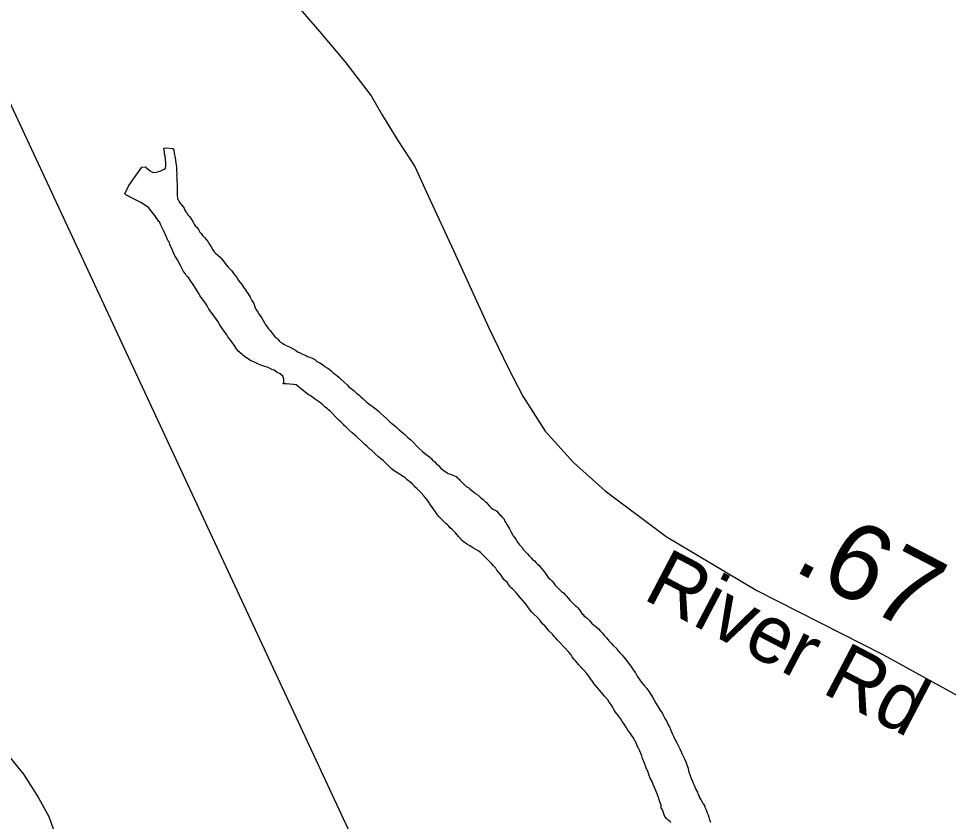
# Model space of a CAD drawing. Extents: x 1662474 to 1856135, y 779280 to 917889.
# Drawn here: x 1726176 to 1727704, y 811202 to 812521 of the extents above; entities that cross this region are included whole.
import ezdxf

# ---------------------------------------------------------------- set-up
doc = ezdxf.new("R2010")
doc.units = 0
for name, color, linetype in [('Exist Hydrographic Lake Shore', 7, 'Continuous'), ('Exist Road Non-System Type 51', 7, 'Continuous'), ('Exist Road Secondary Mileage Tenths English Label', 7, 'Continuous'), ('Exist Road Secondary Structure Standard Bridge Number Label', 7, 'Continuous'), ('Exist Road Secondary Type 51 Attributed', 7, 'Continuous'), ('Exist Road Secondary Type 51 Label', 7, 'Continuous')]:
    doc.layers.add(name, color=color, linetype=linetype)

msp = doc.modelspace()

# ---------------------------------------------------------------- linework, layer by layer
at = {"layer": 'Exist Hydrographic Lake Shore'}
for points in [[(1726386.4, 812276.1), (1726389.5, 812273.2), (1726391.6, 812271.6), (1726393.5, 812270.1), (1726397.9, 812268.2), (1726402.6, 812268.8), (1726410, 812270.9), (1726415.2, 812274), (1726417.6, 812275.3), (1726418.1, 812278.2), (1726418.4, 812283.8), (1726417.1, 812295.6), (1726416.2, 812298.4), (1726415.8, 812302.6), (1726414.8, 812307.9), (1726418.1, 812308.7), (1726429.4, 812307.6), (1726431.2, 812305.2), (1726432, 812300), (1726433.4, 812292.4), (1726434.6, 812284.2), (1726435.1, 812280.1), (1726435.8, 812277.2), (1726435.8, 812271.6), (1726436, 812265.9), (1726435.8, 812263), (1726436, 812260.4), (1726436, 812256.7), (1726436, 812253.6), (1726436.5, 812250.9), (1726436.8, 812246.4), (1726436.8, 812238.6), (1726436.8, 812230.4), (1726437.2, 812226), (1726438, 812224.1), (1726439.1, 812222.6), (1726440.6, 812219.2), (1726444.4, 812214.4), (1726448, 812209.7), (1726449.6, 812206.6), (1726451.1, 812203.7), (1726452.5, 812201.8), (1726454.9, 812198.2), (1726457.8, 812195.2), (1726459.4, 812192.6), (1726460.4, 812190.8), (1726462.8, 812186.9), (1726464.9, 812183.2), (1726466.4, 812180.6), (1726468.8, 812178.2), (1726471.6, 812174.6), (1726474.2, 812170.3), (1726476.4, 812168), (1726478.5, 812164.8), (1726481.6, 812161.7), (1726485.2, 812157.5), (1726487.6, 812154.3), (1726489.5, 812150.9), (1726492.4, 812145.9), (1726495.5, 812141.2), (1726497.6, 812138.1), (1726500, 812135.9), (1726503.6, 812132.6), (1726507.4, 812128.9), (1726510, 812126), (1726512.1, 812123.1), (1726514.4, 812120.5), (1726517.4, 812116.8), (1726520.8, 812112.9), (1726523.6, 812109.2), (1726526, 812107.1), (1726527.5, 812104.8), (1726529.9, 812101.6), (1726532.8, 812098.4), (1726534.4, 812096.1), (1726536, 812094.2), (1726536.5, 812092.4), (1726539.1, 812088.7), (1726542.8, 812084), (1726546.5, 812079), (1726548.9, 812075.3), (1726550.6, 812072.9), (1726553.5, 812068.8), (1726556.8, 812063.2), (1726559.6, 812058.2), (1726562.5, 812053), (1726564.2, 812047.5), (1726566.6, 812042.8), (1726569.2, 812038.9), (1726571.6, 812035.2), (1726573.8, 812032.3), (1726575.6, 812028.9), (1726578, 812025.2), (1726580.4, 812021.2), (1726582.4, 812017.6), (1726584.8, 812014.4), (1726586.9, 812011.3), (1726589.5, 812008.4), (1726592.1, 812004.8), (1726594.8, 812001.6)], [(1726419.6, 812161.1), (1726415, 812171.6), (1726410, 812181.6), (1726407.6, 812187.1), (1726406.2, 812188.4), (1726403.6, 812192.6), (1726400.2, 812197.6), (1726395.2, 812203.9), (1726389.5, 812210.5), (1726387.9, 812212.1), (1726377.1, 812218.9), (1726365.9, 812224.7), (1726352.5, 812231.5), (1726350.6, 812233.1), (1726357.5, 812247), (1726378.5, 812277.2), (1726384.5, 812277.4), (1726386.4, 812276.1)], [(1726752, 811814.7), (1726750.6, 811816.2), (1726748.9, 811818.1), (1726745.1, 811821.2), (1726739.9, 811826), (1726734.4, 811831.5), (1726731.2, 811834.6), (1726729.4, 811835.9), (1726727.5, 811837.6), (1726724.4, 811840.4), (1726719.1, 811845.1), (1726713.9, 811850.1), (1726711.2, 811852.5), (1726710, 811854.1), (1726707.6, 811856.2), (1726706, 811857.8), (1726702.6, 811861.2), (1726696.9, 811866.9), (1726691.4, 811872.7), (1726687.6, 811876.4), (1726685.5, 811878.2), (1726683.8, 811880.1), (1726680, 811882.7), (1726675.4, 811886.9), (1726670.4, 811890.8), (1726667.2, 811892.9), (1726664, 811895.2), (1726659.4, 811898.7), (1726655.4, 811901.6), (1726652.5, 811902.9), (1726650.1, 811904.8), (1726647.2, 811907.1), (1726641.2, 811912.3), (1726635.8, 811916.6), (1726632.2, 811919.2), (1726628.1, 811919.9), (1726622, 811920.5), (1726616, 811920.8), (1726610.8, 811921.2), (1726612.1, 811923.9), (1726612.1, 811928.6), (1726610.5, 811933.6), (1726606.2, 811937.6), (1726601, 811939.9), (1726598.4, 811941.8), (1726596, 811943.6), (1726592.4, 811944.6), (1726586.1, 811947.8), (1726579.2, 811949.9), (1726576.1, 811950.9), (1726574, 811951.7), (1726569.5, 811954.1), (1726564.9, 811955.9), (1726560.1, 811958), (1726556.8, 811959.6), (1726553.5, 811961.9), (1726548, 811965.6), (1726543.6, 811969.3), (1726540.4, 811971.7), (1726538.9, 811973.2), (1726537.2, 811974.8), (1726534.4, 811978.5), (1726530.5, 811984.5), (1726526, 811990.8), (1726523.4, 811994.5), (1726521.5, 811996.3), (1726520, 811998.4), (1726518.1, 812001.6), (1726513.9, 812007.6), (1726509.8, 812013.6), (1726507.1, 812017.9), (1726504, 812022.8), (1726498.4, 812030.7), (1726492.6, 812038.9), (1726489, 812043.6), (1726487.6, 812045.7), (1726486.4, 812048.1), (1726484.2, 812051.7), (1726480.4, 812057.2), (1726476.4, 812062.8), (1726474.2, 812065.9), (1726472.5, 812069.3), (1726469.5, 812073.8), (1726464, 812082.4), (1726458, 812091.3), (1726455.4, 812095.6), (1726453.5, 812097.1), (1726452, 812098.4), (1726450.4, 812101.6), (1726447.2, 812105.5), (1726442.2, 812115.5), (1726437.2, 812124.9), (1726434.4, 812129.4), (1726432.8, 812131.5), (1726431.5, 812135.2), (1726428.1, 812142.8), (1726424.6, 812150.1), (1726423.4, 812154.1), (1726421.5, 812156.4), (1726419.6, 812161.1)], [(1726594.8, 812001.6), (1726597.4, 811998.4), (1726599.8, 811996.6), (1726602.1, 811994.5), (1726604.2, 811991.6), (1726607.1, 811989.2), (1726609.8, 811987.9), (1726612.1, 811986.4), (1726615.8, 811984.2), (1726621.2, 811981.6), (1726627.2, 811978.5), (1726631, 811976.4), (1726633.4, 811974.8), (1726635.8, 811973), (1726638.9, 811971.7), (1726642.8, 811969.8), (1726646.8, 811968), (1726649.4, 811967.2), (1726651.1, 811965.9), (1726654.9, 811964.8), (1726659.4, 811962.8), (1726662.8, 811960.9), (1726666.4, 811957.8), (1726670.9, 811955.6), (1726675.4, 811952.8), (1726679.2, 811949.6), (1726683.2, 811947.5), (1726686.1, 811945.4), (1726689.5, 811942.8), (1726693.8, 811938.6), (1726698.4, 811935.4), (1726702.4, 811931.8), (1726706.2, 811928.4), (1726711.2, 811923.9), (1726715.8, 811919.4), (1726718.9, 811916.2), (1726722.9, 811913.6), (1726727.2, 811910), (1726730.8, 811906.3), (1726733.6, 811904.2), (1726735.8, 811902.4), (1726738.4, 811899.8), (1726742.2, 811896.1), (1726747.5, 811891.6), (1726753.5, 811886.9), (1726759.4, 811882.7), (1726763.8, 811879.6), (1726767.8, 811875.9), (1726771.6, 811872.2), (1726776.4, 811867.8), (1726781.6, 811862.8), (1726785.5, 811859.1), (1726789.2, 811855.9), (1726793.8, 811852.5), (1726797.4, 811849.4), (1726801, 811846.2), (1726804.8, 811842.5), (1726810.5, 811838.3), (1726816, 811833.1), (1726820.5, 811828.9), (1726824.6, 811825.2), (1726829.6, 811819.7), (1726834.6, 811814.7), (1726839.4, 811810.5), (1726843.6, 811806.8), (1726847.5, 811803.7), (1726851.1, 811800.8), (1726854, 811798.4), (1726856.4, 811795.8), (1726859.6, 811793.4), (1726862.8, 811789.8), (1726865.9, 811786.6), (1726869.5, 811782.9), (1726874, 811779.2), (1726878.2, 811776.4), (1726880.6, 811774.8), (1726881.9, 811773.5), (1726886.1, 811772.4), (1726889.5, 811771.1), (1726892.6, 811769.8), (1726895.2, 811768.5), (1726897.9, 811765.6), (1726900, 811764.3), (1726901.2, 811762.8), (1726902.9, 811761.2), (1726905.2, 811758.8), (1726907.6, 811756.4), (1726909.1, 811755.1), (1726911.5, 811752.5), (1726913.6, 811751.4), (1726915.8, 811749.9), (1726917.6, 811748.3), (1726920.8, 811745.7), (1726923.6, 811743.3), (1726925.8, 811741.8), (1726927.2, 811740.2), (1726931.2, 811737.8), (1726935.1, 811734.1), (1726939.6, 811730.7), (1726941.8, 811728.9)], [(1727085.5, 811472.4), (1727084, 811475.6), (1727080, 811480.3), (1727072.8, 811488.4), (1727065.4, 811496.1), (1727060.9, 811500.2), (1727058.8, 811503.2), (1727056.4, 811506.1), (1727053.2, 811509.8), (1727048.2, 811514.4), (1727044.1, 811519.7), (1727040.6, 811523.1), (1727037.8, 811526), (1727035.6, 811528.6), (1727033, 811532.3), (1727028.1, 811537.6), (1727022.6, 811542.8), (1727019.1, 811546.4), (1727016.8, 811549.1), (1727014.4, 811552.2), (1727012.4, 811554.9), (1727010.5, 811557.8), (1727007.6, 811561.9), (1727000.8, 811569.6), (1726994.5, 811577.2), (1726990, 811582.2), (1726987.6, 811584), (1726985.5, 811585.8), (1726983.8, 811587.7), (1726981.4, 811591.4), (1726979.2, 811595), (1726976.6, 811596.9), (1726974, 811599.2), (1726971.1, 811602.9), (1726968.5, 811607.1), (1726966.4, 811609.8), (1726964.5, 811611.6), (1726961.9, 811615), (1726960.1, 811618.1), (1726956.4, 811622.1), (1726953.2, 811625.8), (1726950.6, 811628.4), (1726948, 811631.5), (1726943.2, 811635.7), (1726938.9, 811640.2), (1726935.8, 811643.3), (1726932.2, 811645.9), (1726927.5, 811648.8), (1726923.4, 811651.2), (1726920.5, 811653.3), (1726917.6, 811654.9), (1726913.6, 811656.9), (1726909.1, 811660.1), (1726906, 811662.5), (1726903.9, 811664.8), (1726902.1, 811666.9), (1726899.2, 811670.4), (1726893.8, 811676.1), (1726888.5, 811681.6), (1726885.2, 811684.5), (1726883.2, 811686.9), (1726881.4, 811688.8), (1726878, 811691.6), (1726874, 811696.1), (1726870.1, 811700), (1726866.6, 811702.9), (1726864.2, 811706.3), (1726861.1, 811710.8), (1726858, 811714.9), (1726855.6, 811718.6), (1726853.2, 811722.1), (1726850.4, 811726.5), (1726847.5, 811730.4), (1726844.9, 811733.9), (1726842, 811736.8), (1726837.5, 811741.8), (1726833.6, 811745.9), (1726830.8, 811748.8), (1726828.6, 811750.9), (1726826.8, 811752.8), (1726823.6, 811755.9), (1726819.1, 811760.1), (1726814.8, 811763.5), (1726811.5, 811766.4), (1726807.9, 811768.8), (1726802.1, 811772.4), (1726796.4, 811776.1), (1726792.6, 811778.8), (1726790.8, 811780.1), (1726788.5, 811781.9), (1726785.2, 811785.3), (1726780.2, 811790.1), (1726775.4, 811794.8), (1726771.6, 811797.9), (1726767.8, 811801.1), (1726762.8, 811805.5), (1726758, 811810), (1726755.4, 811812.6), (1726753.5, 811813.6), (1726752, 811814.7)], [(1726941.8, 811728.9), (1726943.2, 811727.3), (1726944.9, 811726), (1726946.8, 811723.6), (1726949.6, 811720.5), (1726952.8, 811717.1), (1726954.9, 811715.8), (1726956.6, 811714.4), (1726958.8, 811713.7), (1726961.9, 811711.8), (1726964, 811708.9), (1726967.1, 811705.8), (1726969, 811703.9), (1726970.9, 811702.1), (1726972.4, 811700.2), (1726974, 811698.4), (1726974.8, 811696.1), (1726976.6, 811693.2), (1726979.5, 811688.2), (1726982.6, 811682.7), (1726985.2, 811678.5), (1726986.9, 811674.8), (1726988.8, 811671.4), (1726991.4, 811668), (1726993.8, 811664.6), (1726996, 811660.9), (1726999.2, 811656.7), (1727002.9, 811652.5), (1727005.5, 811648.8), (1727008.1, 811645.9), (1727012.1, 811641.5), (1727015.8, 811637.6), (1727018.6, 811634.9), (1727020.8, 811632.3), (1727023.6, 811629.9), (1727026.8, 811626.8), (1727028.9, 811624.7), (1727030.8, 811623.1), (1727032.8, 811620.8), (1727035.6, 811617.6), (1727038.9, 811613.7), (1727042, 811609.2), (1727044.1, 811606.1), (1727046.5, 811602.9), (1727049.6, 811600), (1727052.8, 811596.9), (1727055.4, 811593.7), (1727057.2, 811590.8), (1727060.1, 811587.9), (1727062.8, 811585.3), (1727065.4, 811582.4), (1727068, 811579.8), (1727071.6, 811577.4), (1727074.2, 811574.3), (1727076.6, 811571.9), (1727079.2, 811568.8), (1727082.4, 811565.1), (1727085.5, 811561.9), (1727088.5, 811559.1), (1727090.2, 811557.2), (1727092.6, 811555.4), (1727095.2, 811552.8), (1727097.6, 811549.9), (1727099.8, 811546.4), (1727101.6, 811543.6), (1727103.6, 811541.8), (1727105.5, 811539.4), (1727108.4, 811537.6), (1727110.8, 811535.2), (1727113.6, 811532.8), (1727116, 811529.7), (1727118.6, 811526.5), (1727122, 811524.2), (1727125.8, 811521), (1727128.9, 811518.6), (1727132, 811515.2), (1727135.6, 811511.3), (1727138.9, 811507.1), (1727142, 811503.9), (1727144.1, 811500.8), (1727146.5, 811498.4), (1727149.6, 811494.8), (1727153.2, 811491.1), (1727157.8, 811486.9), (1727161.1, 811482.4), (1727164.2, 811479), (1727168, 811475.3), (1727170.9, 811471.7), (1727174, 811468), (1727176.6, 811464.3), (1727179.5, 811460.6), (1727182.6, 811456.4), (1727186.1, 811450.9), (1727189.8, 811445.9), (1727192.6, 811440.4), (1727196.4, 811435.2), (1727200, 811429.7), (1727203.9, 811425.5), (1727208.4, 811420.5), (1727212, 811414.7)], [(1727248, 811199.5), (1727246.5, 811202.1), (1727243.5, 811203.9), (1727241.2, 811206.3), (1727238.2, 811210), (1727236.8, 811212.9), (1727235.6, 811216), (1727234.1, 811220.8), (1727232.2, 811224.4), (1727231.8, 811228.6), (1727230.8, 811231.5), (1727229.9, 811234.4), (1727228.9, 811237.6), (1727227.5, 811241.2), (1727226, 811245.7), (1727223.6, 811251.4), (1727221.2, 811257.5), (1727219.1, 811262.5), (1727217.2, 811267.8), (1727214.1, 811273), (1727211.8, 811279.3), (1727209.8, 811284.5), (1727208.1, 811288.4), (1727206.8, 811291.6), (1727205.2, 811296.1), (1727203.1, 811301.3), (1727201.2, 811305.5), (1727200.2, 811309.8), (1727198.6, 811313.4), (1727196.9, 811318.1), (1727194.8, 811322.3), (1727192.6, 811326), (1727191.4, 811330.2), (1727188.5, 811334.9), (1727186.1, 811339.9), (1727183.5, 811343.6), (1727181.4, 811346.5), (1727179.2, 811349.1), (1727177.1, 811352), (1727174.8, 811355.7), (1727172.4, 811359.9), (1727170.4, 811362.8), (1727167.8, 811366.4), (1727164.9, 811370.9), (1727161.6, 811375.6), (1727159.2, 811378.8), (1727157.2, 811381.6), (1727154.4, 811386.1), (1727151.8, 811390.3), (1727150.1, 811393.2), (1727148.2, 811395.6), (1727146.8, 811397.9), (1727144.1, 811401.6), (1727138.9, 811407.9), (1727134.1, 811413.7), (1727130.8, 811417.6), (1727128.1, 811421.2), (1727124.6, 811424.7), (1727121.5, 811428.4), (1727119.6, 811431.2), (1727118.1, 811433.4), (1727116.2, 811436), (1727114.1, 811438.9), (1727110, 811444.9), (1727105.5, 811449.9), (1727102.9, 811452.8), (1727100.8, 811454.6), (1727099.2, 811456.4), (1727096.9, 811459.1), (1727094, 811462.8), (1727091.4, 811465.6), (1727089.2, 811468), (1727086.9, 811470.6), (1727085.5, 811472.4)], [(1727212, 811414.7), (1727216.2, 811408.9), (1727219.9, 811402.4), (1727223.4, 811396.3), (1727226.5, 811390.8), (1727229.9, 811385.6), (1727233.4, 811380.3), (1727236, 811375.6), (1727238.2, 811370.9), (1727241.2, 811366.2), (1727243.5, 811360.9), (1727245.6, 811357.2), (1727247.2, 811353.3), (1727248.8, 811349.4), (1727250.6, 811345.2), (1727252.5, 811342), (1727254.4, 811337.3), (1727257.8, 811331.2), (1727260.9, 811324.7), (1727263.2, 811320.2), (1727264.9, 811316.3), (1727266.6, 811312.4), (1727268.8, 811308.1), (1727270.4, 811304.8), (1727272.4, 811299.8), (1727274, 811294.8), (1727276.1, 811289.5), (1727277.1, 811284.8), (1727278.5, 811280.1), (1727279.5, 811277.2), (1727280.9, 811274.3), (1727281.6, 811271.1), (1727283.2, 811268), (1727284.8, 811265.1), (1727286.1, 811261.4), (1727288.4, 811255.7), (1727291.4, 811249.9), (1727292.6, 811245.7), (1727294.5, 811243.3), (1727295.2, 811240.7), (1727296.9, 811238.1), (1727299.2, 811234.4), (1727301.2, 811230.8), (1727302.9, 811228.4), (1727303.9, 811225.2), (1727306, 811221), (1727307.6, 811216.3), (1727309.1, 811212.6), (1727310.5, 811208.9), (1727311.5, 811204.8), (1727312.9, 811200.8)]]:
    msp.add_lwpolyline(points, dxfattribs=at)
at = {"layer": 'Exist Road Non-System Type 51'}
msp.add_lwpolyline([(1726251.4, 811092.9), (1726240.2, 811170.9), (1726226.5, 811209.3), (1726206.9, 811245.4), (1726184.9, 811279.7), (1726140.4, 811333.1), (1726114.9, 811356), (1726092, 811374.5), (1726039.3, 811411.3), (1725984.9, 811449.2), (1725959.3, 811466.5), (1725931.7, 811482.8), (1725867.3, 811510.4), (1725839.2, 811518.5), (1725790.9, 811531.6), (1725733.7, 811541.3), (1725640, 811548.1), (1725534, 811549), (1725413.3, 811547.7)], dxfattribs=at)
at = {"layer": 'Exist Road Secondary Structure Standard Bridge Number Label'}
msp.add_line((1726116.3, 812480.1), (1726963.5, 810661.6), dxfattribs=at)
at = {"layer": 'Exist Road Secondary Type 51 Attributed'}
msp.add_lwpolyline([(1726572.1, 812614.3), (1726670.5, 812499.8), (1726712.5, 812450.6), (1726755.4, 812394.2), (1726774.2, 812362.1), (1726799.2, 812320.9), (1726827, 812278.3), (1726846.5, 812236.2), (1726894, 812133.2), (1726948.6, 812013.3), (1726980.8, 811947.2), (1727004.9, 811900.7), (1727041.6, 811843.5), (1727088.1, 811791.6), (1727139.9, 811745.1), (1727240.4, 811670.2), (1727389.4, 811581.5), (1727595.9, 811476), (1728052.8, 811224.7)], dxfattribs=at)

# ---------------------------------------------------------------- texts
at = {"layer": 'Exist Road Secondary Mileage Tenths English Label'}
msp.add_text('.67', height=125, rotation=332.5207, dxfattribs=at).set_placement((1727445.9, 811616))
at = {"layer": 'Exist Road Secondary Type 51 Label'}
msp.add_text('River Rd', height=95, rotation=332.3401, dxfattribs=at).set_placement((1727199.8, 811568.7))

doc.saveas('drawing.dxf')
